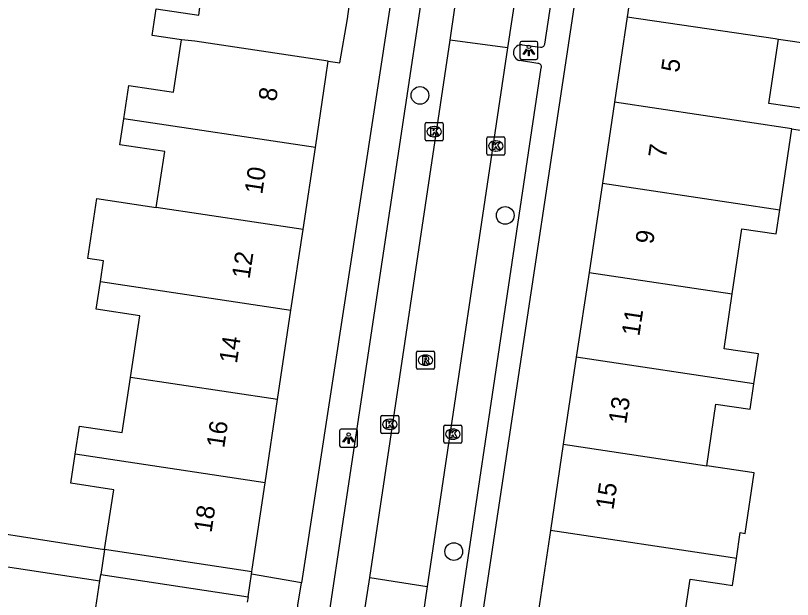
# Model space of a CAD drawing. Extents: x 162172 to 163187, y 382874 to 383684.
# Drawn here: x 162890.92 to 162933.89, y 383206.09 to 383238.41 of the extents above; entities that cross this region are included whole.
import ezdxf

# ---------------------------------------------------------------- set-up
doc = ezdxf.new("R2010")
doc.units = 0
for name, color, linetype in [('IMGEO_Boom', 7, 'Continuous'), ('IMGEO_Kolk', 7, 'Continuous'), ('IMGEO_Lichtpunt', 7, 'Continuous'), ('IMGEO_Pand', 7, 'Continuous'), ('IMGEO_Pand_nummerreeks', 7, 'Continuous'), ('IMGEO_Pand_overbouw', 7, 'Continuous'), ('IMGEO_Rijbaan_lokaal_open', 7, 'Continuous'), ('IMGEO_Rioolput', 7, 'Continuous'), ('IMGEO_Voetpad_open', 7, 'Continuous')]:
    doc.layers.add(name, color=color, linetype=linetype)

msp = doc.modelspace()

# ---------------------------------------------------------------- linework, layer by layer
at = {"layer": 'IMGEO_Boom'}
for centre in [(162913.287, 383233.987), (162918.002, 383227.343), (162915.158, 383208.74)]:
    msp.add_circle(centre, 0.489, dxfattribs=at)
at = {"layer": 'IMGEO_Kolk'}
for p, q in [((162913.575, 383231.553), (162913.575, 383232.405)), ((162913.65, 383232.479), (162914.502, 383232.479)), ((162914.063, 383232.259), (162914.088, 383232.259)), ((162914.576, 383232.405), (162914.576, 383231.553)), ((162914.086, 383231.699), (162914.061, 383231.699)), ((162917.054, 383231.685), (162917.906, 383231.685)), ((162914.502, 383231.479), (162913.65, 383231.479)), ((162916.979, 383230.759), (162916.979, 383231.611)), ((162917.467, 383231.465), (162917.492, 383231.465)), ((162917.98, 383231.611), (162917.98, 383230.759)), ((162917.49, 383230.905), (162917.465, 383230.905)), ((162917.906, 383230.685), (162917.054, 383230.685)), ((162911.123, 383215.353), (162911.123, 383216.205)), ((162911.198, 383216.279), (162912.05, 383216.279)), ((162912.124, 383216.205), (162912.124, 383215.353)), ((162911.611, 383216.059), (162911.636, 383216.059)), ((162911.634, 383215.499), (162911.609, 383215.499)), ((162914.606, 383214.813), (162914.606, 383215.665)), ((162914.681, 383215.739), (162915.533, 383215.739)), ((162915.094, 383215.519), (162915.119, 383215.519)), ((162915.607, 383215.665), (162915.607, 383214.813)), ((162912.05, 383215.279), (162911.198, 383215.279)), ((162915.117, 383214.959), (162915.092, 383214.959)), ((162915.533, 383214.739), (162914.681, 383214.739))]:
    msp.add_line(p, q, dxfattribs=at)
for points in [[(162913.575, 383231.553), (162913.575, 383232.405)], [(162913.65, 383232.479), (162914.502, 383232.479)], [(162913.896, 383232.179), (162914.019, 383232.179), (162914.019, 383232.028), (162914.149, 383232.179), (162914.313, 383232.179), (162914.167, 383232.028), (162914.32, 383231.779), (162914.168, 383231.779), (162914.083, 383231.943), (162914.019, 383231.876), (162914.019, 383231.779), (162913.896, 383231.779), (162913.896, 383232.179)], [(162914.576, 383232.405), (162914.576, 383231.553)], [(162917.054, 383231.685), (162917.906, 383231.685)], [(162914.502, 383231.479), (162913.65, 383231.479)], [(162916.979, 383230.759), (162916.979, 383231.611)], [(162917.3, 383231.385), (162917.423, 383231.385), (162917.423, 383231.234), (162917.553, 383231.385), (162917.717, 383231.385), (162917.571, 383231.234), (162917.724, 383230.985), (162917.572, 383230.985), (162917.487, 383231.149), (162917.423, 383231.082), (162917.423, 383230.985), (162917.3, 383230.985), (162917.3, 383231.385)], [(162917.98, 383231.611), (162917.98, 383230.759)], [(162917.906, 383230.685), (162917.054, 383230.685)], [(162911.123, 383215.353), (162911.123, 383216.205)], [(162911.198, 383216.279), (162912.05, 383216.279)], [(162912.124, 383216.205), (162912.124, 383215.353)], [(162911.444, 383215.979), (162911.567, 383215.979), (162911.567, 383215.828), (162911.697, 383215.979), (162911.861, 383215.979), (162911.715, 383215.828), (162911.868, 383215.579), (162911.716, 383215.579), (162911.631, 383215.743), (162911.567, 383215.676), (162911.567, 383215.579), (162911.444, 383215.579), (162911.444, 383215.979)], [(162914.606, 383214.813), (162914.606, 383215.665)], [(162914.681, 383215.739), (162915.533, 383215.739)], [(162914.927, 383215.439), (162915.05, 383215.439), (162915.05, 383215.288), (162915.18, 383215.439), (162915.344, 383215.439), (162915.198, 383215.288), (162915.351, 383215.039), (162915.199, 383215.039), (162915.114, 383215.203), (162915.05, 383215.136), (162915.05, 383215.039), (162914.927, 383215.039), (162914.927, 383215.439)], [(162915.607, 383215.665), (162915.607, 383214.813)], [(162912.05, 383215.279), (162911.198, 383215.279)], [(162915.533, 383214.739), (162914.681, 383214.739)]]:
    msp.add_lwpolyline(points, dxfattribs=at)
for centre, start, end in [((162913.652, 383232.403), 91.552, 178.448), ((162913.652, 383232.403), 91.552, 178.448), ((162914.5, 383232.403), 1.552, 88.448), ((162914.5, 383232.403), 1.552, 88.448), ((162917.056, 383231.609), 91.552, 178.448), ((162917.056, 383231.609), 91.552, 178.448), ((162917.904, 383231.609), 1.552, 88.448), ((162917.904, 383231.609), 1.552, 88.448), ((162913.652, 383231.555), 181.552, 268.448), ((162913.652, 383231.555), 181.552, 268.448), ((162914.5, 383231.555), 271.552, 358.448), ((162914.5, 383231.555), 271.552, 358.448), ((162917.056, 383230.761), 181.552, 268.448), ((162917.056, 383230.761), 181.552, 268.448), ((162917.904, 383230.761), 271.552, 358.448), ((162917.904, 383230.761), 271.552, 358.448), ((162911.2, 383216.203), 91.552, 178.448), ((162911.2, 383216.203), 91.552, 178.448), ((162912.048, 383216.203), 1.552, 88.448), ((162912.048, 383216.203), 1.552, 88.448), ((162911.2, 383215.355), 181.552, 268.448), ((162911.2, 383215.355), 181.552, 268.448), ((162912.048, 383215.355), 271.552, 358.448), ((162912.048, 383215.355), 271.552, 358.448), ((162914.683, 383215.663), 91.552, 178.448), ((162914.683, 383215.663), 91.552, 178.448), ((162915.531, 383215.663), 1.552, 88.448), ((162915.531, 383215.663), 1.552, 88.448), ((162914.683, 383214.815), 181.552, 268.448), ((162914.683, 383214.815), 181.552, 268.448), ((162915.531, 383214.815), 271.552, 358.448), ((162915.531, 383214.815), 271.552, 358.448)]:
    msp.add_arc(centre, 0.0765, start, end, dxfattribs=at)
for centre, major_axis, ratio, start_param, end_param in [((162914.062, 383231.979), (-0.387, 0.002), 0.722429, 4.712389, 7.853982), ((162914.087, 383231.979), (-0.39, 0.002), 0.717154, 1.570796, 4.712389), ((162917.466, 383231.185), (-0.387, 0.002), 0.722429, 4.712389, 7.853982), ((162917.491, 383231.185), (-0.39, 0.002), 0.717154, 1.570796, 4.712389), ((162911.61, 383215.779), (-0.387, 0.002), 0.722429, 4.712389, 7.853982), ((162911.635, 383215.779), (-0.39, 0.002), 0.717154, 1.570796, 4.712389), ((162915.093, 383215.239), (-0.387, 0.002), 0.722429, 4.712389, 7.853982), ((162915.118, 383215.239), (-0.39, 0.002), 0.717154, 1.570796, 4.712389)]:
    msp.add_ellipse(centre, major_axis=major_axis, ratio=ratio, start_param=start_param, end_param=end_param, dxfattribs=at)
at = {"layer": 'IMGEO_Lichtpunt'}
for p, q in [((162918.812, 383236.876), (162918.812, 383236.069)), ((162918.812, 383236.876), (162918.812, 383236.069)), ((162919.714, 383236.971), (162918.906, 383236.971)), ((162919.714, 383236.971), (162918.906, 383236.971)), ((162919.808, 383236.069), (162919.808, 383236.876)), ((162919.808, 383236.069), (162919.808, 383236.876)), ((162918.906, 383235.975), (162919.714, 383235.975)), ((162918.906, 383235.975), (162919.714, 383235.975)), ((162908.841, 383215.421), (162908.841, 383214.614)), ((162908.841, 383215.421), (162908.841, 383214.614)), ((162909.743, 383215.516), (162908.935, 383215.516)), ((162909.743, 383215.516), (162908.935, 383215.516)), ((162909.837, 383214.614), (162909.837, 383215.421)), ((162909.837, 383214.614), (162909.837, 383215.421)), ((162908.935, 383214.52), (162909.743, 383214.52)), ((162908.935, 383214.52), (162909.743, 383214.52))]:
    msp.add_line(p, q, dxfattribs=at)
for points in [[(162919.186, 383236.54), (162919.225, 383236.512), (162919.037, 383236.25), (162918.999, 383236.277), (162919.186, 383236.54)], [(162919.288, 383236.492), (162919.335, 383236.492), (162919.335, 383236.17), (162919.288, 383236.17), (162919.288, 383236.492)], [(162919.398, 383236.512), (162919.436, 383236.539), (162919.623, 383236.277), (162919.584, 383236.249), (162919.398, 383236.512)], [(162909.215, 383215.085), (162909.254, 383215.057), (162909.066, 383214.795), (162909.028, 383214.822), (162909.215, 383215.085)], [(162909.317, 383215.037), (162909.364, 383215.037), (162909.364, 383214.715), (162909.317, 383214.715), (162909.317, 383215.037)], [(162909.427, 383215.057), (162909.465, 383215.084), (162909.652, 383214.822), (162909.613, 383214.794), (162909.427, 383215.057)]]:
    msp.add_lwpolyline(points, dxfattribs=at)
for centre in [(162919.311, 383236.674), (162909.34, 383215.219)]:
    msp.add_circle(centre, 0.0994, dxfattribs=at)
for centre, start, end in [((162918.906, 383236.876), 90, 180), ((162918.906, 383236.876), 90, 180), ((162919.714, 383236.876), 0, 90), ((162919.714, 383236.876), 0, 90), ((162918.906, 383236.069), 180, 270), ((162918.906, 383236.069), 180, 270), ((162919.714, 383236.069), 270, 0), ((162919.714, 383236.069), 270, 360), ((162908.935, 383215.421), 90, 180), ((162908.935, 383215.421), 90, 180), ((162909.743, 383215.421), 0, 90), ((162909.743, 383215.421), 0, 90), ((162908.935, 383214.614), 180, 270), ((162908.935, 383214.614), 180, 270), ((162909.743, 383214.614), 270, 0), ((162909.743, 383214.614), 270, 360)]:
    msp.add_arc(centre, 0.0946, start, end, dxfattribs=at)
at = {"layer": 'IMGEO_Pand'}
for points in [[(162925.471, 383243.131), (162924.754, 383238.339)], [(162900.101, 383237.061), (162898.475, 383237.306), (162898.697, 383238.777), (162901.051, 383238.422), (162901.071, 383238.561), (162901.096, 383238.723), (162901.558, 383241.786)], [(162933.12, 383237.104), (162935.043, 383236.82), (162935.241, 383238.16), (162935.749, 383241.596)], [(162908.216, 383235.881), (162908.859, 383235.784), (162909.276, 383238.224), (162909.601, 383240.573), (162908.946, 383240.672)], [(162924.754, 383238.339), (162924.046, 383233.605)], [(162924.754, 383238.339), (162932.94, 383237.13), (162933.12, 383237.104)], [(162896.902, 383232.698), (162897.179, 383234.532), (162899.663, 383234.157), (162900.101, 383237.061)], [(162908.216, 383235.881), (162900.835, 383236.994), (162900.101, 383237.061)], [(162933.851, 383232.139), (162934.43, 383232.052), (162934.608, 383233.244), (162932.588, 383233.546), (162933.12, 383237.104)], [(162907.5, 383231.099), (162908.083, 383234.992), (162908.216, 383235.881)], [(162924.046, 383233.605), (162923.376, 383229.127)], [(162933.851, 383232.139), (162924.046, 383233.605)], [(162898.701, 383227.784), (162899.168, 383230.874), (162896.684, 383231.249), (162896.902, 383232.698)], [(162907.5, 383231.099), (162896.902, 383232.698)], [(162933.188, 383227.66), (162933.851, 383232.139)], [(162906.821, 383226.56), (162907.5, 383231.099)], [(162923.376, 383229.127), (162922.637, 383224.192)], [(162923.376, 383229.127), (162933.188, 383227.66)], [(162895.611, 383223.688), (162895.784, 383224.835), (162894.914, 383224.966), (162895.413, 383228.28), (162898.701, 383227.784)], [(162906.821, 383226.56), (162898.701, 383227.784)], [(162930.561, 383223.008), (162931.094, 383226.609), (162932.991, 383226.328), (162933.188, 383227.66)], [(162906.152, 383222.098), (162906.821, 383226.56)], [(162922.637, 383224.192), (162921.934, 383219.49)], [(162922.637, 383224.192), (162930.561, 383223.008)], [(162897.282, 383218.374), (162897.797, 383221.788), (162895.379, 383222.153), (162895.611, 383223.688)], [(162895.611, 383223.688), (162906.152, 383222.098)], [(162931.761, 383218.021), (162932.008, 383219.687), (162930.111, 383219.967), (162930.561, 383223.008)], [(162905.411, 383217.147), (162906.152, 383222.098)], [(162921.934, 383219.49), (162921.214, 383214.678)], [(162931.761, 383218.021), (162921.934, 383219.49)], [(162894.216, 383214.136), (162894.449, 383215.686), (162896.823, 383215.328), (162897.282, 383218.374)], [(162905.411, 383217.147), (162897.282, 383218.374)], [(162929.153, 383213.492), (162929.656, 383216.894), (162931.553, 383216.613), (162931.761, 383218.021)], [(162904.723, 383212.551), (162905.411, 383217.147)], [(162921.214, 383214.678), (162920.499, 383209.897)], [(162921.214, 383214.678), (162929.153, 383213.492)], [(162895.845, 383208.849), (162896.345, 383212.163), (162893.972, 383212.52), (162894.216, 383214.136)], [(162904.723, 383212.551), (162894.216, 383214.136)], [(162930.794, 383208.358), (162931.006, 383209.786), (162931.282, 383209.745), (162931.78, 383213.1), (162929.153, 383213.492)], [(162903.984, 383207.622), (162904.005, 383207.761), (162904.723, 383212.551)], [(162920.499, 383209.897), (162919.781, 383205.102)], [(162930.794, 383208.358), (162930.342, 383208.426), (162920.499, 383209.897)], [(162903.984, 383207.622), (162895.845, 383208.849)], [(162927.736, 383203.913), (162928.225, 383207.217), (162930.122, 383206.937), (162930.574, 383206.87), (162930.794, 383208.358)], [(162895.585, 383207.129), (162895.636, 383207.465), (162903.777, 383206.237), (162903.733, 383205.94)], [(162892.638, 383202.781), (162892.899, 383204.51), (162895.14, 383204.172), (162895.585, 383207.129)]]:
    msp.add_lwpolyline(points, dxfattribs=at)
at = {"layer": 'IMGEO_Pand_overbouw'}
msp.add_lwpolyline([(162895.845, 383208.849), (162895.636, 383207.465), (162903.777, 383206.237), (162903.965, 383207.492), (162903.984, 383207.622)], close=True, dxfattribs=at)
at = {"layer": 'IMGEO_Rijbaan_lokaal_open'}
for points in [[(162914.959, 383237.052), (162915.456, 383240.511)], [(162918.648, 383240.012), (162918.136, 383236.616)], [(162910.508, 383207.3), (162914.959, 383237.052)], [(162918.136, 383236.616), (162914.959, 383237.052)], [(162918.136, 383236.616), (162913.692, 383206.81)], [(162909.988, 383203.872), (162910.508, 383207.3)], [(162910.508, 383207.3), (162913.692, 383206.81)], [(162913.692, 383206.81), (162913.182, 383203.388)]]:
    msp.add_lwpolyline(points, dxfattribs=at)
at = {"layer": 'IMGEO_Rioolput'}
for p, q in [((162913.091, 383218.905), (162913.091, 383219.757)), ((162913.166, 383219.831), (162914.018, 383219.831)), ((162914.092, 383219.757), (162914.092, 383218.905)), ((162913.579, 383219.611), (162913.604, 383219.611)), ((162914.018, 383218.831), (162913.166, 383218.831)), ((162913.602, 383219.051), (162913.577, 383219.051))]:
    msp.add_line(p, q, dxfattribs=at)
for points in [[(162913.091, 383218.905), (162913.091, 383219.757)], [(162913.166, 383219.831), (162914.018, 383219.831)], [(162914.092, 383219.757), (162914.092, 383218.905)], [(162913.68, 383219.529), (162913.428, 383219.531), (162913.428, 383219.131)], [(162913.428, 383219.131), (162913.552, 383219.131), (162913.552, 383219.293), (162913.563, 383219.293)], [(162913.606, 383219.45), (162913.552, 383219.45), (162913.552, 383219.369)], [(162913.552, 383219.369), (162913.604, 383219.369)], [(162913.61, 383219.264), (162913.681, 383219.131), (162913.821, 383219.131), (162913.756, 383219.257)], [(162914.018, 383218.831), (162913.166, 383218.831)]]:
    msp.add_lwpolyline(points, dxfattribs=at)
for centre, radius, start, end in [((162913.168, 383219.755), 0.0765, 91.552, 178.448), ((162913.168, 383219.755), 0.0765, 91.552, 178.448), ((162914.016, 383219.755), 0.0765, 1.552, 88.448), ((162914.016, 383219.755), 0.0765, 1.552, 88.448), ((162913.562, 383219.24), 0.0533, 26.0293, 88.6989), ((162913.588, 383219.558), 0.19, 274.7715, 282.9687), ((162913.612, 383219.354), 0.0964, 77.0061, 93.1865), ((162913.626, 383219.411), 0.0378, 276.6634, 79.6772), ((162913.679, 383219.419), 0.109, 350.3612, 89.416), ((162913.677, 383219.419), 0.112, 277.5842, 350.9817), ((162913.661, 383219.204), 0.108, 29.5134, 73.7905), ((162913.168, 383218.907), 0.0765, 181.552, 268.448), ((162913.168, 383218.907), 0.0765, 181.552, 268.448), ((162914.016, 383218.907), 0.0765, 271.552, 358.448), ((162914.016, 383218.907), 0.0765, 271.552, 358.448)]:
    msp.add_arc(centre, radius, start, end, dxfattribs=at)
for centre, major_axis, ratio, start_param, end_param in [((162913.578, 383219.331), (-0.387, 0.002), 0.722429, 4.712389, 7.853982), ((162913.603, 383219.331), (-0.39, 0.002), 0.717154, 1.570796, 4.712389)]:
    msp.add_ellipse(centre, major_axis=major_axis, ratio=ratio, start_param=start_param, end_param=end_param, dxfattribs=at)
at = {"layer": 'IMGEO_Voetpad_open'}
for points in [[(162903.275, 383164.489), (162902.347, 383164.599), (162902.202, 383164.866), (162915.087, 383250.673)], [(162913.302, 383249.799), (162906.731, 383207.017)], [(162916.805, 383205.549), (162923.232, 383248.295)], [(162920.189, 383236.831), (162921.883, 383248.034)], [(162918.938, 383236.786), (162919.953, 383236.652)], [(162919.808, 383235.744), (162918.799, 383235.917)], [(162913.516, 383192.053), (162919.985, 383235.513)], [(162885.702, 383210.437), (162895.845, 383208.849)], [(162882.235, 383208.268), (162882.345, 383209.124), (162895.585, 383207.129)], [(162906.731, 383207.017), (162903.965, 383207.492), (162903.984, 383207.622)], [(162906.505, 383205.532), (162906.539, 383205.766), (162906.731, 383207.017)]]:
    msp.add_lwpolyline(points, dxfattribs=at)
for centre, radius, start, end in [((162919.988, 383236.851), 0.202, 260.0467, 354.3121), ((162918.894, 383236.347), 0.441, 84.3056, 257.519), ((162919.843, 383235.587), 0.161, 332.4562, 102.4649)]:
    msp.add_arc(centre, radius, start, end, dxfattribs=at)

# ---------------------------------------------------------------- texts
at = {"layer": 'IMGEO_Pand_nummerreeks'}
for s, rotation, p in [('5', 81.4918, (162927.603, 383235.219)), ('8', 81.4803, (162905.329, 383233.621)), ('7', 81.4918, (162926.893, 383230.469)), ('10', 81.4826, (162904.561, 383228.482)), ('9', 81.491, (162926.182, 383225.719)), ('12', 81.4803, (162903.859, 383223.794)), ('11', 81.491, (162925.42, 383220.627)), ('14', 81.4826, (162903.157, 383219.114)), ('13', 81.491, (162924.693, 383215.764)), ('16', 81.4826, (162902.456, 383214.431)), ('15', 81.4918, (162923.982, 383211.014)), ('18', 81.4803, (162901.756, 383209.751))]:
    msp.add_text(s, height=1, rotation=rotation, dxfattribs=at).set_placement(p)

doc.saveas('drawing.dxf')
